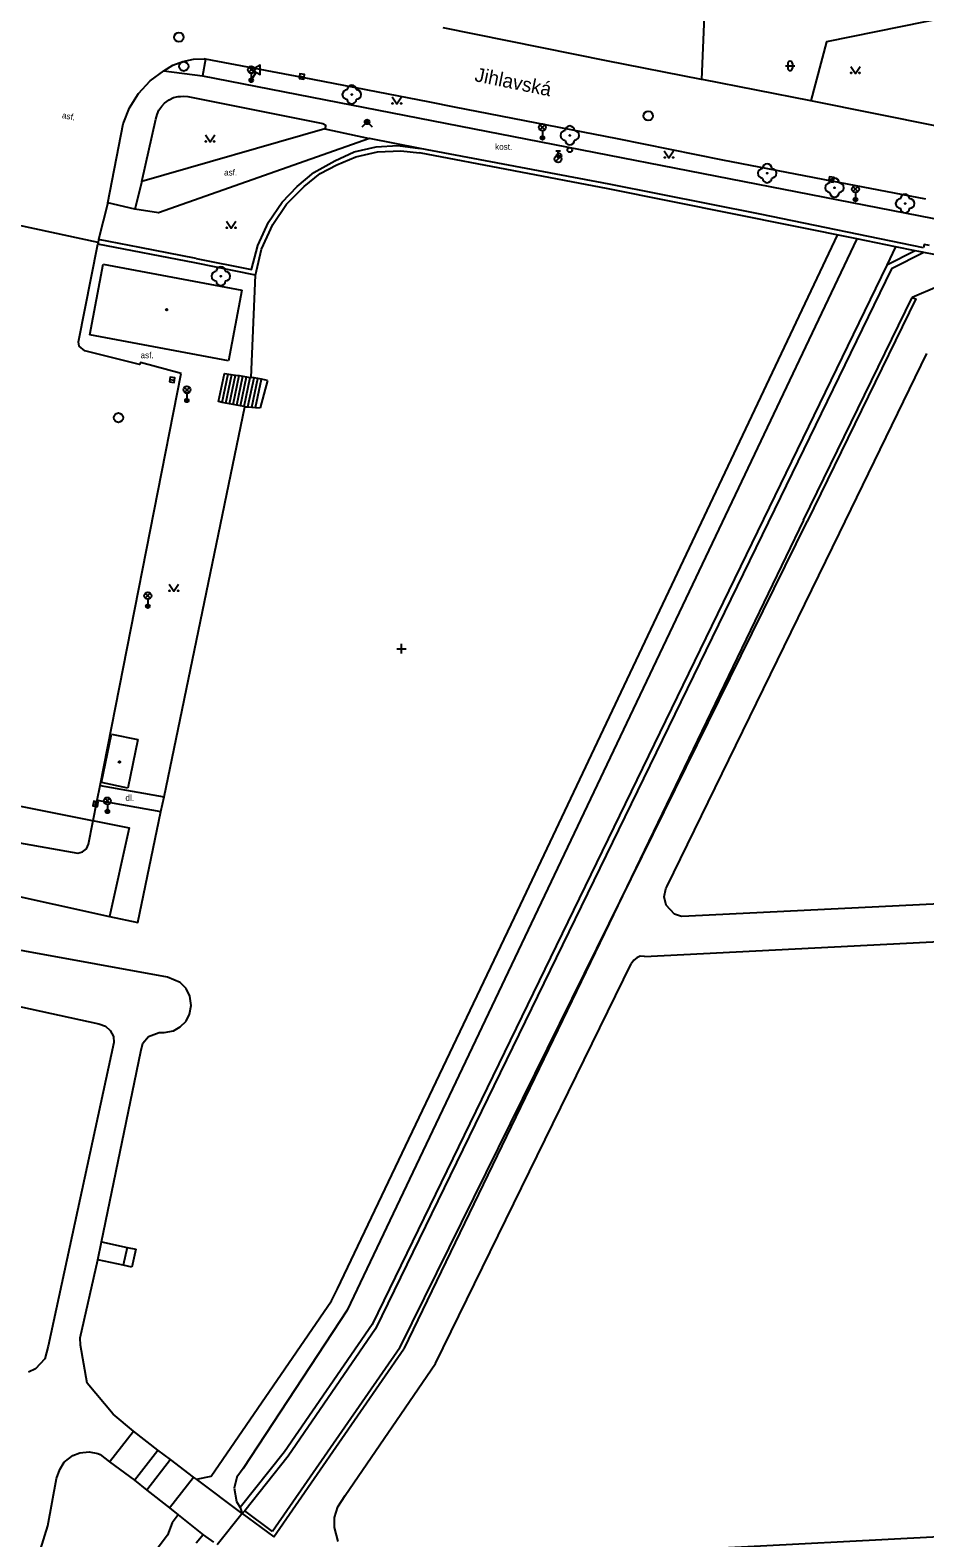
# Model space of a CAD drawing. Extents: x -599951 to -598963, y -1164095 to -1162939.
# Drawn here: x -599672.6 to -599577.2, y -1163247 to -1163086.2 of the extents above; entities that cross this region are included whole.
import ezdxf

# ---------------------------------------------------------------- set-up
doc = ezdxf.new("R2010")
doc.units = 0
for name, color, linetype in [('Level 10', 7, 'Continuous'), ('Level 11', 7, 'Continuous'), ('Level 22', 7, 'Continuous'), ('Level 27', 7, 'Continuous'), ('Level 28', 7, 'Continuous'), ('Level 31', 7, 'Continuous'), ('Level 33', 7, 'Continuous'), ('Level 34', 7, 'Continuous'), ('Level 36', 7, 'Continuous'), ('Level 39', 7, 'Continuous'), ('Level 40', 7, 'Continuous'), ('Level 49', 7, 'Continuous'), ('Level 5', 7, 'Continuous'), ('Level 51', 7, 'Continuous'), ('Level 54', 7, 'Continuous'), ('Level 7', 7, 'Continuous'), ('Level 8', 7, 'Continuous')]:
    doc.layers.add(name, color=color, linetype=linetype)

msp = doc.modelspace()

# ---------------------------------------------------------------- linework, layer by layer
at = {"layer": 'Level 10'}
for points in [[(-599601.04, -1163091.41), (-599611.16, -1163089.42), (-599628.56, -1163085.9)], [(-599658.36, -1163090.51), (-599657.39, -1163089.91), (-599656.32, -1163089.49), (-599655.2, -1163089.25), (-599654.06, -1163089.21)], [(-599577.11, -1163104.2), (-599587.14, -1163102.28), (-599598.76, -1163100.01), (-599609.97, -1163097.74), (-599627.37, -1163094.36), (-599630, -1163093.85), (-599643.57, -1163091.2), (-599653.92, -1163089.24), (-599654.06, -1163089.21)], [(-599659.83, -1163091.58), (-599658.36, -1163090.51)], [(-599662.69, -1163096.16), (-599662.04, -1163094.46), (-599661.07, -1163092.92), (-599659.83, -1163091.58)], [(-599589.38, -1163093.7), (-599600.94, -1163091.43), (-599601.04, -1163091.41)], [(-599575.76, -1163096.42), (-599589.38, -1163093.7)], [(-599664.34, -1163104.58), (-599662.69, -1163096.16)], [(-599664.34, -1163104.58), (-599665.32, -1163108.5)]]:
    msp.add_lwpolyline(points, dxfattribs=at)
at = {"layer": 'Level 11'}
for points in [[(-599558.99, -1163069.39), (-599568.23, -1163067.61), (-599571.91, -1163084.22), (-599587.68, -1163087.41), (-599589.38, -1163093.7)], [(-599598.8, -1163071.91), (-599600.65, -1163082.1), (-599601.04, -1163091.41)], [(-599653.92, -1163089.24), (-599654.24, -1163091.04)], [(-599658.36, -1163090.51), (-599654.24, -1163091.04)], [(-599654.24, -1163091.04), (-599560.56, -1163109.31), (-599529.97, -1163115.28), (-599436.82, -1163133.13)], [(-599659.21, -1163095.65), (-599659.09, -1163095.15), (-599658.88, -1163094.68), (-599658.59, -1163094.25), (-599658.28, -1163093.93), (-599657.8, -1163093.58), (-599657.33, -1163093.36), (-599656.83, -1163093.23), (-599656.58, -1163093.22), (-599656.31, -1163093.2), (-599655.8, -1163093.25)], [(-599655.8, -1163093.25), (-599641.41, -1163096.11)], [(-599660.72, -1163102.3), (-599659.21, -1163095.65)], [(-599641.41, -1163096.11), (-599641.1, -1163096.31)], [(-599636.43, -1163097.71), (-599658.94, -1163105.66), (-599661.45, -1163105.26)], [(-599641.18, -1163096.67), (-599660.72, -1163102.3)], [(-599641.1, -1163096.31), (-599641.18, -1163096.67)], [(-599641.18, -1163096.67), (-599636.43, -1163097.71)], [(-599631.02, -1163098.77), (-599636.43, -1163097.71)], [(-599660.72, -1163102.3), (-599661.45, -1163105.26)], [(-599661.45, -1163105.26), (-599664.34, -1163104.58)], [(-599656.52, -1163122.77), (-599660.86, -1163121.61), (-599660.95, -1163121.83), (-599666.8, -1163120.37), (-599667.41, -1163119.88), (-599667.48, -1163119.42), (-599665.41, -1163108.99)], [(-599584.46, -1163108.43), (-599597.44, -1163135.73)], [(-599577.3, -1163109.88), (-599580.76, -1163111.62), (-599593.25, -1163137.27)], [(-599580.33, -1163109.27), (-599581.27, -1163111.21)], [(-599578.24, -1163109.69), (-599581.27, -1163111.21)], [(-599581.27, -1163111.21), (-599593.82, -1163137.06)], [(-599575.89, -1163113.55), (-599578.54, -1163114.66)], [(-599590.13, -1163138.42), (-599578.54, -1163114.66)], [(-599578.54, -1163114.66), (-599578.17, -1163114.83), (-599589.74, -1163138.56)], [(-599586.32, -1163139.81), (-599576.98, -1163120.66)], [(-599665.17, -1163166.71), (-599656.52, -1163122.77)], [(-599652.15, -1163125.86), (-599652.54, -1163125.78), (-599651.91, -1163122.77), (-599650.72, -1163122.95)], [(-599652.15, -1163125.86), (-599651.51, -1163122.83)], [(-599651.76, -1163125.93), (-599651.12, -1163122.89)], [(-599651.37, -1163126), (-599650.72, -1163122.95)], [(-599650.97, -1163126.08), (-599650.32, -1163123.01)], [(-599650.72, -1163122.95), (-599650.32, -1163123.01)], [(-599650.58, -1163126.16), (-599649.93, -1163123.07)], [(-599650.32, -1163123.01), (-599649.93, -1163123.07)], [(-599650.19, -1163126.23), (-599649.53, -1163123.13)], [(-599649.93, -1163123.07), (-599649.53, -1163123.13)], [(-599649.79, -1163126.31), (-599649.14, -1163123.19)], [(-599649.53, -1163123.13), (-599649.14, -1163123.19)], [(-599649.39, -1163126.34), (-599648.74, -1163123.26)], [(-599649.14, -1163123.19), (-599649.06, -1163123.2)], [(-599648.99, -1163126.37), (-599648.35, -1163123.33)], [(-599648.58, -1163126.4), (-599647.95, -1163123.4)], [(-599651.76, -1163125.93), (-599652.15, -1163125.86)], [(-599651.37, -1163126), (-599651.76, -1163125.93)], [(-599650.97, -1163126.08), (-599651.37, -1163126)], [(-599650.58, -1163126.16), (-599650.97, -1163126.08)], [(-599650.19, -1163126.23), (-599650.58, -1163126.16)], [(-599649.79, -1163126.31), (-599650.19, -1163126.23)], [(-599649.74, -1163126.32), (-599649.79, -1163126.31)], [(-599704.59, -1163172.12), (-599702.8, -1163163.12), (-599702.28, -1163163.23), (-599662.06, -1163171.24), (-599664.14, -1163180.68)], [(-599665.48, -1163168.29), (-599665.17, -1163166.71)], [(-599665.17, -1163166.71), (-599658.34, -1163167.92)], [(-599681.44, -1163174.69), (-599680.87, -1163172.08), (-599680.51, -1163171.78), (-599680.01, -1163171.72), (-599667.53, -1163173.95), (-599667.04, -1163173.81), (-599666.62, -1163173.48), (-599666.39, -1163172.98), (-599665.48, -1163168.29)], [(-599665.48, -1163168.29), (-599658.67, -1163169.5)]]:
    msp.add_lwpolyline(points, dxfattribs=at)
at = {"layer": 'Level 22'}
for centre in [(-599638.33, -1163093.03), (-599615.07, -1163097.38), (-599594.03, -1163101.43), (-599586.84, -1163102.96), (-599579.32, -1163104.66), (-599652.29, -1163112.41)]:
    msp.add_circle(centre, 0.05, dxfattribs=at)
for centre, start, end in [((-599638.83, -1163093.03), 90, 270), ((-599638.33, -1163092.53), 0, 180), ((-599637.83, -1163093.03), 270, 90), ((-599638.33, -1163093.53), 180, 0), ((-599615.57, -1163097.38), 90, 270), ((-599615.07, -1163096.88), 0, 180), ((-599614.57, -1163097.38), 270, 90), ((-599615.07, -1163097.88), 180, 0), ((-599594.53, -1163101.43), 90, 270), ((-599594.03, -1163100.93), 0, 180), ((-599593.53, -1163101.43), 270, 90), ((-599594.03, -1163101.93), 180, 0), ((-599587.34, -1163102.96), 90, 270), ((-599586.84, -1163102.46), 0, 180), ((-599586.34, -1163102.96), 270, 90), ((-599586.84, -1163103.46), 180, 0), ((-599579.82, -1163104.66), 90, 270), ((-599579.32, -1163104.16), 0, 180), ((-599578.82, -1163104.66), 270, 90), ((-599579.32, -1163105.16), 180, 0), ((-599652.79, -1163112.41), 90, 270), ((-599652.29, -1163111.91), 0, 180), ((-599651.79, -1163112.41), 270, 90), ((-599652.29, -1163112.91), 180, 0)]:
    msp.add_arc(centre, 0.5, start, end, dxfattribs=at)
at = {"layer": 'Level 27'}
for p, q in [((-599643.9, -1163091.07), (-599643.4, -1163091.15)), ((-599587.43, -1163102.04), (-599586.93, -1163102.12)), ((-599657.72, -1163123.42), (-599657.22, -1163123.48)), ((-599665.69, -1163168.95), (-599665.59, -1163168.45))]:
    msp.add_line(p, q, dxfattribs=at)
for points in [[(-599643.94, -1163091.32), (-599643.44, -1163091.4), (-599643.36, -1163090.9), (-599643.86, -1163090.82)], [(-599587.47, -1163102.29), (-599586.97, -1163102.37), (-599586.89, -1163101.87), (-599587.39, -1163101.79)], [(-599657.75, -1163123.66), (-599657.26, -1163123.73), (-599657.19, -1163123.24), (-599657.68, -1163123.17)], [(-599665.44, -1163168.99), (-599665.35, -1163168.5), (-599665.84, -1163168.41), (-599665.93, -1163168.9)]]:
    msp.add_lwpolyline(points, close=True, dxfattribs=at)
for centre in [(-599656.76, -1163086.92), (-599656.24, -1163090.02), (-599606.7, -1163095.3), (-599663.21, -1163127.49)]:
    msp.add_circle(centre, 0.5, dxfattribs=at)
at = {"layer": 'Level 28'}
for p, q in [((-599616.57, -1163099.02), (-599616.07, -1163099.02)), ((-599616.32, -1163099.52), (-599616.32, -1163099.02)), ((-599616.58, -1163100.17), (-599616.05, -1163099.64))]:
    msp.add_line(p, q, dxfattribs=at)
for centre, radius in [((-599616.22, -1163099.54), 0.25), ((-599615.07, -1163098.93), 0.25), ((-599616.32, -1163099.9), 0.375)]:
    msp.add_circle(centre, radius, dxfattribs=at)
at = {"layer": 'Level 31'}
msp.add_lwpolyline([(-599637.22, -1163096.47), (-599636.69, -1163095.94), (-599636.16, -1163096.47)], dxfattribs=at)
for radius in [0.25, 0.18, 0.11]:
    msp.add_circle((-599636.69, -1163095.94), radius, dxfattribs=at)
at = {"layer": 'Level 33'}
for p, q in [((-599649.3, -1163090.65), (-599648.77, -1163090.12)), ((-599649.3, -1163090.12), (-599648.77, -1163090.65)), ((-599649.04, -1163090.76), (-599649.04, -1163091.51)), ((-599618.25, -1163096.79), (-599617.72, -1163096.26)), ((-599618.25, -1163096.26), (-599617.72, -1163096.79)), ((-599617.99, -1163096.9), (-599617.99, -1163097.65)), ((-599584.87, -1163103.37), (-599584.34, -1163102.84)), ((-599584.87, -1163102.84), (-599584.34, -1163103.37)), ((-599584.6, -1163103.48), (-599584.6, -1163104.23)), ((-599656.16, -1163124.79), (-599655.63, -1163124.26)), ((-599656.16, -1163124.26), (-599655.63, -1163124.79)), ((-599655.9, -1163124.9), (-599655.9, -1163125.65)), ((-599660.34, -1163146.74), (-599659.81, -1163146.21)), ((-599660.34, -1163146.21), (-599659.81, -1163146.74)), ((-599660.07, -1163146.85), (-599660.07, -1163147.6)), ((-599664.64, -1163168.62), (-599664.11, -1163168.09)), ((-599664.64, -1163168.09), (-599664.11, -1163168.62)), ((-599664.38, -1163168.73), (-599664.38, -1163169.48))]:
    msp.add_line(p, q, dxfattribs=at)
for centre, radius in [((-599649.04, -1163090.39), 0.375), ((-599649.04, -1163091.51), 0.2), ((-599649.04, -1163091.51), 0.145), ((-599649.04, -1163091.51), 0.0876), ((-599617.99, -1163096.52), 0.375), ((-599617.99, -1163097.65), 0.2), ((-599617.99, -1163097.65), 0.145), ((-599617.99, -1163097.65), 0.0876), ((-599584.6, -1163103.11), 0.375), ((-599584.6, -1163104.23), 0.2), ((-599584.6, -1163104.23), 0.145), ((-599584.6, -1163104.23), 0.0876), ((-599655.9, -1163124.52), 0.375), ((-599655.9, -1163125.65), 0.2), ((-599655.9, -1163125.65), 0.145), ((-599655.9, -1163125.65), 0.0876), ((-599660.07, -1163146.48), 0.375), ((-599660.07, -1163147.6), 0.2), ((-599660.07, -1163147.6), 0.145), ((-599660.07, -1163147.6), 0.0876), ((-599664.38, -1163168.36), 0.375), ((-599664.38, -1163169.48), 0.2), ((-599664.38, -1163169.48), 0.145), ((-599664.38, -1163169.48), 0.0876)]:
    msp.add_circle(centre, radius, dxfattribs=at)
at = {"layer": 'Level 34'}
for p, q in [((-599648.53, -1163090.63), (-599649.04, -1163091.51)), ((-599649.26, -1163091.39), (-599648.82, -1163091.63))]:
    msp.add_line(p, q, dxfattribs=at)
msp.add_lwpolyline([(-599648.97, -1163090.38), (-599648.1, -1163090.88), (-599648.1, -1163089.88)], close=True, dxfattribs=at)
at = {"layer": 'Level 36'}
for p, q in [((-599592.07, -1163089.97), (-599591.07, -1163089.97)), ((-599591.82, -1163089.72), (-599591.82, -1163090.22)), ((-599591.32, -1163089.72), (-599591.32, -1163090.22)), ((-599633.53, -1163152.13), (-599632.53, -1163152.13)), ((-599633.03, -1163152.63), (-599633.03, -1163151.63))]:
    msp.add_line(p, q, dxfattribs=at)
for points in [[(-599585.11, -1163090.02), (-599584.61, -1163090.77), (-599584.11, -1163090.02)], [(-599634.01, -1163093.27), (-599633.51, -1163094.02), (-599633.01, -1163093.27)], [(-599653.93, -1163097.32), (-599653.43, -1163098.07), (-599652.93, -1163097.32)], [(-599605, -1163099.04), (-599604.5, -1163099.79), (-599604, -1163099.04)], [(-599651.68, -1163106.53), (-599651.18, -1163107.28), (-599650.68, -1163106.53)], [(-599657.8, -1163145.25), (-599657.3, -1163146), (-599656.8, -1163145.25)]]:
    msp.add_lwpolyline(points, dxfattribs=at)
for centre in [(-599585.06, -1163090.72), (-599584.16, -1163090.72), (-599633.96, -1163093.97), (-599633.06, -1163093.97), (-599653.88, -1163098.02), (-599652.98, -1163098.02), (-599604.95, -1163099.74), (-599604.05, -1163099.74), (-599651.63, -1163107.23), (-599650.73, -1163107.23), (-599657.75, -1163145.95), (-599656.85, -1163145.95)]:
    msp.add_circle(centre, 0.05, dxfattribs=at)
for centre, start, end in [((-599591.57, -1163089.72), 0, 180), ((-599591.57, -1163090.22), 180, 0)]:
    msp.add_arc(centre, 0.25, start, end, dxfattribs=at)
at = {"layer": 'Level 39'}
for centre, radius in [((-599658.06, -1163115.97), 0.09), ((-599658.06, -1163115.97), 0.0398), ((-599663.1, -1163164.21), 0.09), ((-599663.1, -1163164.21), 0.0398)]:
    msp.add_circle(centre, radius, dxfattribs=at)
at = {"layer": 'Level 5'}
for points in [[(-599666.24, -1163118.66), (-599664.82, -1163111.11)], [(-599664.82, -1163111.11), (-599650.04, -1163113.9)], [(-599650.04, -1163113.9), (-599651.46, -1163121.44)], [(-599651.46, -1163121.44), (-599666.24, -1163118.66)], [(-599665, -1163166.42), (-599663.95, -1163161.25)], [(-599663.95, -1163161.25), (-599661.15, -1163161.82)], [(-599661.15, -1163161.82), (-599662.2, -1163166.99)], [(-599662.2, -1163166.99), (-599665, -1163166.42)]]:
    msp.add_lwpolyline(points, dxfattribs=at)
at = {"layer": 'Level 51'}
for points in [[(-599654.89, -1163240.69), (-599653.3, -1163240.38), (-599640.48, -1163221.7), (-599639.86, -1163220.41), (-599620.97, -1163180.81), (-599586.47, -1163107.96)], [(-599593.82, -1163137.06), (-599636.13, -1163224.2)], [(-599636.13, -1163224.2), (-599645.51, -1163237.79)], [(-599645.51, -1163237.79), (-599650.23, -1163243.73)], [(-599657.75, -1163243.77), (-599655.21, -1163240.49)], [(-599650.23, -1163243.73), (-599650.01, -1163244.38)], [(-599656.82, -1163244.52), (-599657.47, -1163245.37), (-599657.98, -1163246.69), (-599674.5, -1163268.56), (-599695.49, -1163299.35), (-599700.25, -1163307.77), (-599701.5, -1163307.82)], [(-599650.01, -1163244.38), (-599652.66, -1163247.7)]]:
    msp.add_lwpolyline(points, dxfattribs=at)
at = {"layer": 'Level 54'}
for points in [[(-599597.44, -1163135.73), (-599638.81, -1163222.69)], [(-599593.25, -1163137.27), (-599635.8, -1163224.69)], [(-599590.13, -1163138.42), (-599610.88, -1163181.45)], [(-599610.88, -1163181.45), (-599589.74, -1163138.56)], [(-599604.72, -1163177.52), (-599586.32, -1163139.81)], [(-599516.98, -1163176.45), (-599602.38, -1163180.66)], [(-599605, -1163178.58), (-599604.82, -1163177.74)], [(-599604.82, -1163177.74), (-599604.72, -1163177.52)], [(-599604.78, -1163179.48), (-599605, -1163178.58)], [(-599603.89, -1163180.43), (-599604.78, -1163179.48)], [(-599607.1, -1163184.96), (-599516.98, -1163180.38)], [(-599603.15, -1163180.71), (-599603.89, -1163180.43)], [(-599602.38, -1163180.66), (-599603.15, -1163180.71)], [(-599633.18, -1163226.69), (-599610.88, -1163181.45)], [(-599610.88, -1163181.45), (-599632.76, -1163226.82)], [(-599657.97, -1163187.17), (-599680.82, -1163183)], [(-599629.39, -1163228.38), (-599608.51, -1163185.75)], [(-599608.24, -1163185.35), (-599608.51, -1163185.75)], [(-599607.93, -1163185.09), (-599608.24, -1163185.35)], [(-599607.56, -1163184.93), (-599607.93, -1163185.09)], [(-599607.1, -1163184.96), (-599607.56, -1163184.93)], [(-599656.63, -1163187.73), (-599657.97, -1163187.17)], [(-599655.98, -1163188.37), (-599656.63, -1163187.73)], [(-599681.93, -1163188.51), (-599665.31, -1163192.13)], [(-599655.58, -1163189.2), (-599655.98, -1163188.37)], [(-599655.44, -1163190.17), (-599655.58, -1163189.2)], [(-599655.62, -1163191.12), (-599655.44, -1163190.17)], [(-599665.31, -1163192.13), (-599664.58, -1163192.38)], [(-599664.58, -1163192.38), (-599664.07, -1163192.84)], [(-599657.35, -1163192.88), (-599656.61, -1163192.47)], [(-599656.61, -1163192.47), (-599655.98, -1163191.86)], [(-599655.98, -1163191.86), (-599655.62, -1163191.12)], [(-599663.7, -1163194.13), (-599670.7, -1163226.53)], [(-599664.07, -1163192.84), (-599663.74, -1163193.51)], [(-599663.74, -1163193.51), (-599663.7, -1163194.13)], [(-599660.8, -1163195.11), (-599660.59, -1163194.19)], [(-599660.59, -1163194.19), (-599660, -1163193.5)], [(-599660, -1163193.5), (-599658.87, -1163193.05)], [(-599658.87, -1163193.05), (-599658.31, -1163193.08)], [(-599658.31, -1163193.08), (-599657.35, -1163192.88)], [(-599665.01, -1163215.4), (-599660.8, -1163195.11)], [(-599665.41, -1163217.33), (-599665.01, -1163215.4)], [(-599665.01, -1163215.4), (-599662.29, -1163215.99)], [(-599662.29, -1163215.99), (-599662.7, -1163217.89)], [(-599662.29, -1163215.99), (-599661.36, -1163216.17)], [(-599661.36, -1163216.17), (-599661.78, -1163218.09)], [(-599667.28, -1163225.62), (-599665.41, -1163217.33)], [(-599662.7, -1163217.89), (-599665.41, -1163217.33)], [(-599661.78, -1163218.09), (-599662.7, -1163217.89)], [(-599638.81, -1163222.69), (-599649.92, -1163239.57)], [(-599635.8, -1163224.69), (-599645.12, -1163238.26)], [(-599667.25, -1163226.42), (-599667.28, -1163225.62)], [(-599671.04, -1163227.87), (-599672.04, -1163228.95)], [(-599670.7, -1163226.53), (-599671.04, -1163227.87)], [(-599666.54, -1163230.48), (-599667.25, -1163226.42)], [(-599633.18, -1163226.69), (-599646.76, -1163246.3)], [(-599646.64, -1163246.87), (-599632.76, -1163226.82)], [(-599672.04, -1163228.95), (-599672.78, -1163229.31)], [(-599639.04, -1163242.44), (-599629.39, -1163228.38)], [(-599663.75, -1163233.77), (-599666.54, -1163230.48)], [(-599661.6, -1163235.59), (-599663.75, -1163233.77)], [(-599664.17, -1163238.86), (-599661.6, -1163235.59)], [(-599658.99, -1163237.63), (-599661.6, -1163235.59)], [(-599661.5, -1163240.83), (-599658.99, -1163237.63)], [(-599657.65, -1163238.62), (-599658.99, -1163237.63)], [(-599669.47, -1163239.67), (-599668.98, -1163238.9)], [(-599668.98, -1163238.9), (-599668.06, -1163238.19)], [(-599668.06, -1163238.19), (-599667.32, -1163237.9)], [(-599667.32, -1163237.9), (-599666.33, -1163237.8)], [(-599666.33, -1163237.8), (-599665.4, -1163237.97)], [(-599665.4, -1163237.97), (-599665.17, -1163238.06)], [(-599665.17, -1163238.06), (-599664.17, -1163238.86)], [(-599664.17, -1163238.86), (-599661.5, -1163240.83)], [(-599657.65, -1163238.62), (-599660.19, -1163241.88)], [(-599655.21, -1163240.49), (-599657.65, -1163238.62)], [(-599645.12, -1163238.26), (-599649.73, -1163244.07)], [(-599670.73, -1163245.67), (-599669.82, -1163240.63)], [(-599669.82, -1163240.63), (-599669.47, -1163239.67)], [(-599661.5, -1163240.83), (-599660.19, -1163241.88)], [(-599654.89, -1163240.69), (-599655.21, -1163240.49)], [(-599650.01, -1163244.38), (-599654.89, -1163240.69)], [(-599650.59, -1163240.51), (-599650.85, -1163241.67)], [(-599649.92, -1163239.57), (-599650.59, -1163240.51)], [(-599660.19, -1163241.88), (-599657.75, -1163243.77)], [(-599650.85, -1163241.67), (-599650.6, -1163243.09)], [(-599639.81, -1163243.64), (-599639.04, -1163242.44)], [(-599657.75, -1163243.77), (-599656.82, -1163244.52)], [(-599650.6, -1163243.09), (-599650.23, -1163243.73)], [(-599649.73, -1163244.07), (-599650.01, -1163244.38)], [(-599646.76, -1163246.3), (-599649.73, -1163244.07)], [(-599640.15, -1163244.79), (-599639.81, -1163243.64)], [(-599513.04, -1163243.59), (-599635.59, -1163250)], [(-599671.52, -1163248.2), (-599670.73, -1163245.67)], [(-599656.82, -1163244.52), (-599654.17, -1163246.64)], [(-599650.01, -1163244.38), (-599646.64, -1163246.87)], [(-599640.17, -1163245.85), (-599640.15, -1163244.79)], [(-599654.17, -1163246.64), (-599654.92, -1163247.54)], [(-599654.17, -1163246.64), (-599653.05, -1163247.41)], [(-599639.76, -1163247.37), (-599640.17, -1163245.85)]]:
    msp.add_lwpolyline(points, dxfattribs=at)
at = {"layer": 'Level 7'}
for points in [[(-599654.9, -1163110.52), (-599649.01, -1163111.7), (-599648.35, -1163109.12), (-599647.19, -1163106.63), (-599645.76, -1163104.49), (-599644.16, -1163102.82), (-599642.37, -1163101.34), (-599640.14, -1163100.09), (-599638.07, -1163099.15), (-599635.72, -1163098.59), (-599633.41, -1163098.47), (-599631.02, -1163098.77)], [(-599648.6, -1163112.3), (-599647.95, -1163109.52), (-599646.75, -1163106.88), (-599645.28, -1163104.73), (-599643.39, -1163102.82), (-599641.69, -1163101.46), (-599639.92, -1163100.54), (-599637.87, -1163099.67), (-599635.56, -1163099.15), (-599633.09, -1163099.03), (-599631.11, -1163099.26)], [(-599584.46, -1163108.43), (-599610.97, -1163103.07), (-599631.11, -1163099.26)], [(-599577.36, -1163109.36), (-599594.75, -1163105.79), (-599610.87, -1163102.58), (-599631.02, -1163098.77)], [(-599665.38, -1163108.8), (-599665.41, -1163108.99)], [(-599648.6, -1163112.3), (-599655.05, -1163110.96), (-599665.41, -1163108.99)], [(-599665.32, -1163108.5), (-599665.38, -1163108.8)], [(-599654.9, -1163110.52), (-599660.94, -1163109.35), (-599665.32, -1163108.5)], [(-599580.33, -1163109.27), (-599584.46, -1163108.43)], [(-599578.24, -1163109.69), (-599580.33, -1163109.27)], [(-599577.3, -1163109.88), (-599577.45, -1163109.85), (-599578.24, -1163109.69)], [(-599576.7, -1163109.13), (-599577.29, -1163109.02), (-599577.36, -1163109.36)], [(-599539.44, -1163117.1), (-599555.29, -1163114.13), (-599577.3, -1163109.88)], [(-599649.06, -1163123.2), (-599648.6, -1163112.3)], [(-599648.74, -1163123.26), (-599649.06, -1163123.2)], [(-599648.35, -1163123.33), (-599648.74, -1163123.26)], [(-599647.95, -1163123.4), (-599648.35, -1163123.33)], [(-599647.3, -1163123.51), (-599647.95, -1163123.4)], [(-599658.34, -1163167.92), (-599649.74, -1163126.32)], [(-599649.74, -1163126.32), (-599649.39, -1163126.34)], [(-599649.39, -1163126.34), (-599648.99, -1163126.37)], [(-599648.99, -1163126.37), (-599648.58, -1163126.4)], [(-599648.58, -1163126.4), (-599648.09, -1163126.43)], [(-599658.67, -1163169.5), (-599658.34, -1163167.92)], [(-599681.99, -1163176.75), (-599664.14, -1163180.68), (-599661.12, -1163181.35), (-599658.67, -1163169.5)]]:
    msp.add_lwpolyline(points, dxfattribs=at)
at = {"layer": 'Level 8'}
for points in [[(-599665.38, -1163108.8), (-599677.08, -1163106.28)], [(-599647.3, -1163123.51), (-599648.09, -1163126.43)]]:
    msp.add_lwpolyline(points, dxfattribs=at)

# ---------------------------------------------------------------- texts
at = {"layer": 'Level 40'}
msp.add_text('asf.', height=0.65, rotation=349, dxfattribs=at).set_placement((-599669.26, -1163095.53))
for s, p in [('kost.', (-599623.04, -1163098.92)), ('asf.', (-599651.94, -1163101.66)), ('asf.', (-599660.85, -1163121.15)), ('dl.', (-599662.46, -1163168.36))]:
    msp.add_text(s, height=0.65, dxfattribs=at).set_placement(p)
at = {"layer": 'Level 49'}
msp.add_text('Jihlavská', height=1.5, rotation=348.5, dxfattribs=at).set_placement((-599625.29, -1163091.59))

doc.saveas('drawing.dxf')
